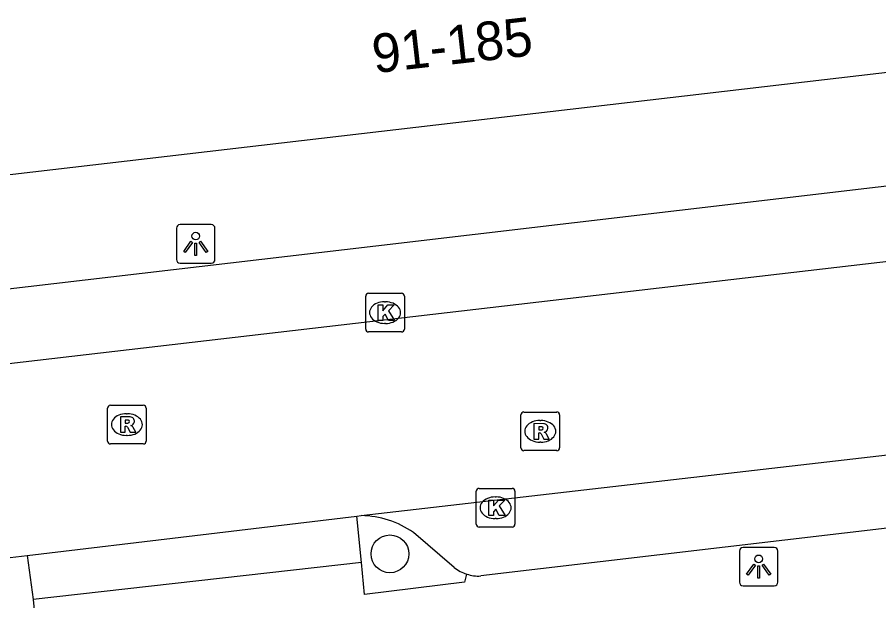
# Model space of a CAD drawing. Extents: x 160379 to 161131, y 383940 to 384849.
# Drawn here: x 160576.05 to 160598.34, y 384735.89 to 384750.99 of the extents above; entities that cross this region are included whole.
import ezdxf

# ---------------------------------------------------------------- set-up
doc = ezdxf.new("R2010")
doc.units = 0
for name, color, linetype in [('IMGEO_Boom', 7, 'Continuous'), ('IMGEO_Kolk', 7, 'Continuous'), ('IMGEO_Lichtpunt', 7, 'Continuous'), ('IMGEO_Pand', 7, 'Continuous'), ('IMGEO_Pand_nummerreeks', 7, 'Continuous'), ('IMGEO_Parkeervlak_open', 7, 'Continuous'), ('IMGEO_Rijbaan_lokaal_open', 7, 'Continuous'), ('IMGEO_Rioolput', 7, 'Continuous'), ('IMGEO_Voetpad_open', 7, 'Continuous')]:
    doc.layers.add(name, color=color, linetype=linetype)

msp = doc.modelspace()

# ---------------------------------------------------------------- linework, layer by layer
at = {"layer": 'IMGEO_Boom'}
msp.add_circle((160585.692, 384737.104), 0.489, dxfattribs=at)
at = {"layer": 'IMGEO_Kolk'}
for p, q in [((160585.064, 384742.92), (160585.064, 384743.772)), ((160585.139, 384743.846), (160585.991, 384743.846)), ((160586.065, 384743.772), (160586.065, 384742.92)), ((160585.552, 384743.626), (160585.577, 384743.626)), ((160585.575, 384743.066), (160585.55, 384743.066)), ((160585.991, 384742.846), (160585.139, 384742.846)), ((160587.926, 384737.872), (160587.926, 384738.724)), ((160588.001, 384738.798), (160588.853, 384738.798)), ((160588.927, 384738.724), (160588.927, 384737.872)), ((160588.414, 384738.578), (160588.439, 384738.578)), ((160588.437, 384738.018), (160588.412, 384738.018)), ((160588.853, 384737.798), (160588.001, 384737.798))]:
    msp.add_line(p, q, dxfattribs=at)
for points in [[(160585.064, 384742.92), (160585.064, 384743.772)], [(160585.139, 384743.846), (160585.991, 384743.846)], [(160586.065, 384743.772), (160586.065, 384742.92)], [(160585.385, 384743.546), (160585.508, 384743.546), (160585.508, 384743.395), (160585.638, 384743.546), (160585.802, 384743.546), (160585.656, 384743.395), (160585.809, 384743.146), (160585.657, 384743.146), (160585.572, 384743.31), (160585.508, 384743.243), (160585.508, 384743.146), (160585.385, 384743.146), (160585.385, 384743.546)], [(160585.991, 384742.846), (160585.139, 384742.846)], [(160587.926, 384737.872), (160587.926, 384738.724)], [(160588.001, 384738.798), (160588.853, 384738.798)], [(160588.927, 384738.724), (160588.927, 384737.872)], [(160588.247, 384738.498), (160588.37, 384738.498), (160588.37, 384738.347), (160588.5, 384738.498), (160588.664, 384738.498), (160588.518, 384738.347), (160588.671, 384738.098), (160588.519, 384738.098), (160588.434, 384738.262), (160588.37, 384738.195), (160588.37, 384738.098), (160588.247, 384738.098), (160588.247, 384738.498)], [(160588.853, 384737.798), (160588.001, 384737.798)]]:
    msp.add_lwpolyline(points, dxfattribs=at)
for centre, start, end in [((160585.141, 384743.77), 91.552, 178.448), ((160585.141, 384743.77), 91.552, 178.448), ((160585.989, 384743.77), 1.552, 88.448), ((160585.989, 384743.77), 1.552, 88.448), ((160585.141, 384742.922), 181.552, 268.448), ((160585.141, 384742.922), 181.552, 268.448), ((160585.989, 384742.922), 271.552, 358.448), ((160585.989, 384742.922), 271.552, 358.448), ((160588.003, 384738.722), 91.552, 178.448), ((160588.003, 384738.722), 91.552, 178.448), ((160588.851, 384738.722), 1.552, 88.448), ((160588.851, 384738.722), 1.552, 88.448), ((160588.003, 384737.874), 181.552, 268.448), ((160588.003, 384737.874), 181.552, 268.448), ((160588.851, 384737.874), 271.552, 358.448), ((160588.851, 384737.874), 271.552, 358.448)]:
    msp.add_arc(centre, 0.0765, start, end, dxfattribs=at)
for centre, major_axis, ratio, start_param, end_param in [((160585.551, 384743.346), (-0.387, 0.002), 0.722429, 4.712389, 7.853982), ((160585.576, 384743.346), (-0.39, 0.002), 0.717154, 1.570796, 4.712389), ((160588.413, 384738.298), (-0.387, 0.002), 0.722429, 4.712389, 7.853982), ((160588.438, 384738.298), (-0.39, 0.002), 0.717154, 1.570796, 4.712389)]:
    msp.add_ellipse(centre, major_axis=major_axis, ratio=ratio, start_param=start_param, end_param=end_param, dxfattribs=at)
at = {"layer": 'IMGEO_Lichtpunt'}
for p, q in [((160580.168, 384745.528), (160580.168, 384744.721)), ((160580.168, 384745.528), (160580.168, 384744.721)), ((160581.07, 384745.623), (160580.262, 384745.623)), ((160581.07, 384745.623), (160580.262, 384745.623)), ((160581.164, 384744.721), (160581.164, 384745.528)), ((160581.164, 384744.721), (160581.164, 384745.528)), ((160580.262, 384744.627), (160581.07, 384744.627)), ((160580.262, 384744.627), (160581.07, 384744.627)), ((160595.637, 384737.273), (160594.829, 384737.273)), ((160595.637, 384737.273), (160594.829, 384737.273)), ((160594.735, 384737.178), (160594.735, 384736.371)), ((160594.735, 384737.178), (160594.735, 384736.371)), ((160595.731, 384736.371), (160595.731, 384737.178)), ((160595.731, 384736.371), (160595.731, 384737.178)), ((160594.829, 384736.277), (160595.637, 384736.277)), ((160594.829, 384736.277), (160595.637, 384736.277))]:
    msp.add_line(p, q, dxfattribs=at)
for points in [[(160580.542, 384745.192), (160580.581, 384745.164), (160580.393, 384744.902), (160580.355, 384744.929), (160580.542, 384745.192)], [(160580.644, 384745.144), (160580.691, 384745.144), (160580.691, 384744.822), (160580.644, 384744.822), (160580.644, 384745.144)], [(160580.754, 384745.164), (160580.792, 384745.191), (160580.979, 384744.929), (160580.94, 384744.901), (160580.754, 384745.164)], [(160595.109, 384736.842), (160595.148, 384736.814), (160594.96, 384736.552), (160594.922, 384736.579), (160595.109, 384736.842)], [(160595.321, 384736.814), (160595.359, 384736.841), (160595.546, 384736.579), (160595.507, 384736.551), (160595.321, 384736.814)], [(160595.211, 384736.794), (160595.258, 384736.794), (160595.258, 384736.472), (160595.211, 384736.472), (160595.211, 384736.794)]]:
    msp.add_lwpolyline(points, dxfattribs=at)
for centre in [(160580.667, 384745.326), (160595.234, 384736.976)]:
    msp.add_circle(centre, 0.0994, dxfattribs=at)
for centre, start, end in [((160580.262, 384745.528), 90, 180), ((160580.262, 384745.528), 90, 180), ((160581.07, 384745.528), 0, 90), ((160581.07, 384745.528), 0, 90), ((160580.262, 384744.721), 180, 270), ((160580.262, 384744.721), 180, 270), ((160581.07, 384744.721), 270, 0), ((160581.07, 384744.721), 270, 360), ((160594.829, 384737.178), 90, 180), ((160594.829, 384737.178), 90, 180), ((160595.637, 384737.178), 0, 90), ((160595.637, 384737.178), 0, 90), ((160594.829, 384736.371), 180, 270), ((160594.829, 384736.371), 180, 270), ((160595.637, 384736.371), 270, 0), ((160595.637, 384736.371), 270, 360)]:
    msp.add_arc(centre, 0.0946, start, end, dxfattribs=at)
at = {"layer": 'IMGEO_Pand'}
msp.add_lwpolyline([(160564.978, 384745.652), (160610.326, 384750.936)], dxfattribs=at)
at = {"layer": 'IMGEO_Parkeervlak_open'}
msp.add_lwpolyline([(160587.355, 384736.755), (160586.301, 384737.655)], dxfattribs=at)
for centre, radius, start, end in [((160584.904, 384735.665), 2.431, 54.9276, 88.9164), ((160587.99, 384737.544), 1.013, 231.2033, 252.0255)]:
    msp.add_arc(centre, radius, start, end, dxfattribs=at)
at = {"layer": 'IMGEO_Rijbaan_lokaal_open'}
for points in [[(160612.084, 384746.242), (160563.742, 384740.614), (160560.655, 384740.271)], [(160584.95, 384738.096), (160614.586, 384741.509)], [(160576.301, 384737.064), (160580.647, 384737.583), (160584.835, 384738.082)], [(160584.835, 384738.082), (160584.95, 384738.096)], [(160575.414, 384736.958), (160576.301, 384737.064)]]:
    msp.add_lwpolyline(points, dxfattribs=at)
at = {"layer": 'IMGEO_Rioolput'}
for p, q in [((160578.384, 384740.023), (160578.384, 384740.875)), ((160578.459, 384740.949), (160579.311, 384740.949)), ((160579.385, 384740.875), (160579.385, 384740.023)), ((160578.872, 384740.729), (160578.897, 384740.729)), ((160589.082, 384739.849), (160589.082, 384740.701)), ((160589.157, 384740.775), (160590.009, 384740.775)), ((160590.083, 384740.701), (160590.083, 384739.849)), ((160589.57, 384740.555), (160589.595, 384740.555)), ((160578.895, 384740.169), (160578.87, 384740.169)), ((160579.311, 384739.949), (160578.459, 384739.949)), ((160589.593, 384739.995), (160589.568, 384739.995)), ((160590.009, 384739.775), (160589.157, 384739.775))]:
    msp.add_line(p, q, dxfattribs=at)
for points in [[(160578.384, 384740.023), (160578.384, 384740.875)], [(160578.459, 384740.949), (160579.311, 384740.949)], [(160579.385, 384740.875), (160579.385, 384740.023)], [(160578.973, 384740.647), (160578.721, 384740.649), (160578.721, 384740.249)], [(160589.082, 384739.849), (160589.082, 384740.701)], [(160589.157, 384740.775), (160590.009, 384740.775)], [(160590.083, 384740.701), (160590.083, 384739.849)], [(160578.721, 384740.249), (160578.845, 384740.249), (160578.845, 384740.411), (160578.856, 384740.411)], [(160578.899, 384740.568), (160578.845, 384740.568), (160578.845, 384740.487)], [(160578.845, 384740.487), (160578.897, 384740.487)], [(160578.903, 384740.382), (160578.974, 384740.249), (160579.114, 384740.249), (160579.049, 384740.375)], [(160589.671, 384740.473), (160589.419, 384740.475), (160589.419, 384740.075)], [(160589.597, 384740.394), (160589.543, 384740.394), (160589.543, 384740.313)], [(160589.419, 384740.075), (160589.543, 384740.075), (160589.543, 384740.237), (160589.554, 384740.237)], [(160589.543, 384740.313), (160589.595, 384740.313)], [(160589.601, 384740.208), (160589.672, 384740.075), (160589.812, 384740.075), (160589.747, 384740.201)], [(160579.311, 384739.949), (160578.459, 384739.949)], [(160590.009, 384739.775), (160589.157, 384739.775)]]:
    msp.add_lwpolyline(points, dxfattribs=at)
for centre, radius, start, end in [((160578.461, 384740.873), 0.0765, 91.552, 178.448), ((160578.461, 384740.873), 0.0765, 91.552, 178.448), ((160579.309, 384740.873), 0.0765, 1.552, 88.448), ((160579.309, 384740.873), 0.0765, 1.552, 88.448), ((160578.972, 384740.537), 0.109, 350.3612, 89.416), ((160589.159, 384740.699), 0.0765, 91.552, 178.448), ((160589.159, 384740.699), 0.0765, 91.552, 178.448), ((160590.007, 384740.699), 0.0765, 1.552, 88.448), ((160590.007, 384740.699), 0.0765, 1.552, 88.448), ((160578.855, 384740.358), 0.0533, 26.0293, 88.6989), ((160578.881, 384740.676), 0.19, 274.7715, 282.9687), ((160578.905, 384740.472), 0.0964, 77.0061, 93.1865), ((160578.919, 384740.529), 0.0378, 276.6634, 79.6772), ((160578.97, 384740.537), 0.112, 277.5842, 350.9817), ((160578.954, 384740.322), 0.108, 29.5134, 73.7905), ((160589.603, 384740.298), 0.0964, 77.0061, 93.1865), ((160589.617, 384740.355), 0.0378, 276.6634, 79.6772), ((160589.67, 384740.363), 0.109, 350.3612, 89.416), ((160589.553, 384740.184), 0.0533, 26.0293, 88.6989), ((160589.579, 384740.502), 0.19, 274.7715, 282.9687), ((160589.668, 384740.363), 0.112, 277.5842, 350.9817), ((160589.652, 384740.148), 0.108, 29.5134, 73.7905), ((160578.461, 384740.025), 0.0765, 181.552, 268.448), ((160578.461, 384740.025), 0.0765, 181.552, 268.448), ((160579.309, 384740.025), 0.0765, 271.552, 358.448), ((160579.309, 384740.025), 0.0765, 271.552, 358.448), ((160589.159, 384739.851), 0.0765, 181.552, 268.448), ((160589.159, 384739.851), 0.0765, 181.552, 268.448), ((160590.007, 384739.851), 0.0765, 271.552, 358.448), ((160590.007, 384739.851), 0.0765, 271.552, 358.448)]:
    msp.add_arc(centre, radius, start, end, dxfattribs=at)
for centre, major_axis, ratio, start_param, end_param in [((160578.871, 384740.449), (-0.387, 0.002), 0.722429, 4.712389, 7.853982), ((160578.896, 384740.449), (-0.39, 0.002), 0.717154, 1.570796, 4.712389), ((160589.569, 384740.275), (-0.387, 0.002), 0.722429, 4.712389, 7.853982), ((160589.594, 384740.275), (-0.39, 0.002), 0.717154, 1.570796, 4.712389)]:
    msp.add_ellipse(centre, major_axis=major_axis, ratio=ratio, start_param=start_param, end_param=end_param, dxfattribs=at)
at = {"layer": 'IMGEO_Voetpad_open'}
for points in [[(160608.749, 384747.818), (160585.325, 384745.066), (160563.42, 384742.504)], [(160584.954, 384736.881), (160584.835, 384738.082)], [(160598.997, 384737.825), (160588.04, 384736.533)], [(160576.301, 384737.064), (160576.457, 384735.92)], [(160584.954, 384736.881), (160576.457, 384735.92)], [(160587.677, 384736.581), (160587.621, 384736.37), (160585.034, 384736.054), (160584.954, 384736.881)], [(160576.457, 384735.92), (160576.547, 384735.047), (160573.04, 384734.6), (160572.894, 384734.851)]]:
    msp.add_lwpolyline(points, dxfattribs=at)
msp.add_arc((160587.99, 384737.55), 1.019, 252.1128, 272.822, dxfattribs=at)

# ---------------------------------------------------------------- texts
at = {"layer": 'IMGEO_Pand_nummerreeks'}
msp.add_text('91-185', height=1, rotation=6.4458, dxfattribs=at).set_placement((160585.289, 384749.539))

doc.saveas('drawing.dxf')
